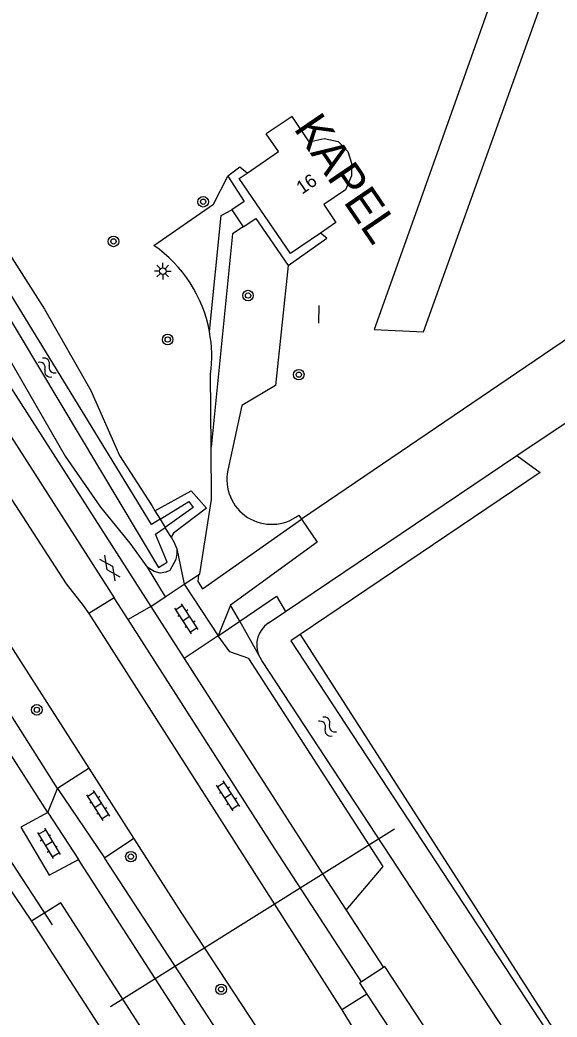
# Model space of a CAD drawing. Extents: x 136000 to 141014, y 402000 to 403500.
# Drawn here: x 137031.9 to 137072.5, y 403216.2 to 403291.5 of the extents above; entities that cross this region are included whole.
import ezdxf

# ---------------------------------------------------------------- set-up
doc = ezdxf.new("R2010")
doc.units = 0
for name, color, linetype in [('gg-afsc-muur', 7, 'Continuous'), ('gg-anno-huisnummerreeks BGT', 7, 'Continuous'), ('gg-bbg-gedigitaliseerde bebouwing', 7, 'Continuous'), ('gg-bbg-hoofdgebouw', 7, 'Continuous'), ('gg-knt-onverhard', 7, 'Continuous'), ('gg-knt-verharding', 7, 'Continuous'), ('gg-kntw-bovenkant insteek waterloop', 7, 'Continuous'), ('gg-kntw-waterlijn', 7, 'Continuous'), ('gg-kwrk-duiker nz buis', 7, 'Continuous'), ('gt-anno-naam bijzondere bebouwing', 7, 'Continuous'), ('gt-grn-groengrens', 7, 'Continuous'), ('gt-grn-vlakafsluiter', 7, 'Continuous'), ('gt-grn-weggrens', 7, 'Continuous'), ('gt-symb-boom', 7, 'Continuous'), ('gt-symb-gesloten verharding', 7, 'Continuous'), ('gt-symb-klinker verharding', 7, 'Continuous'), ('gt-symb-lichtmast', 7, 'Continuous'), ('gt-symb-watersymbool', 7, 'Continuous')]:
    doc.layers.add(name, color=color, linetype=linetype)

# ---------------------------------------------------------------- blocks, each defined once
blk = doc.blocks.new('gt0-BOOM')
at = {"layer": 'gt-symb-boom'}
for radius in [0.4, 0.2]:
    blk.add_circle((0, 0), radius, dxfattribs=at)
blk = doc.blocks.new('gt0-WA')
at = {"layer": 'gt-symb-watersymbool'}
for centre, start, end in [((-0.323, 0.022), 28.07249, 151.92751), ((0.427, 0.422), 208.07248, 331.92751), ((-0.323, -0.428), 28.07249, 151.92751), ((0.427, -0.028), 208.07248, 331.92751)]:
    blk.add_arc(centre, 0.425, start, end, dxfattribs=at)
blk = doc.blocks.new('gt0-KL1')
at = {"layer": 'gt-symb-klinker verharding'}
for p, q in [((-1.15, 0.3), (1.15, 0.3)), ((-1, -0.3), (-1, 0.3)), ((-0.5, 0.3), (-0.5, 0.45)), ((0, -0.3), (0, 0.3)), ((0.5, 0.3), (0.5, 0.45)), ((1, -0.3), (1, 0.3)), ((-1.15, -0.3), (1.15, -0.3)), ((-0.5, -0.45), (-0.5, -0.3)), ((0.5, -0.45), (0.5, -0.3))]:
    blk.add_line(p, q, dxfattribs=at)
blk = doc.blocks.new('gt0-LMAST')
at = {"layer": 'gt-symb-lichtmast'}
for p, q in [((-0.182, 0.173), (-0.447, 0.438)), ((-0.005, 0.246), (-0.005, 0.621)), ((0.172, 0.173), (0.437, 0.438)), ((-0.255, -0.004), (-0.63, -0.004)), ((-0.182, -0.181), (-0.447, -0.446)), ((-0.005, -0.254), (-0.005, -0.629)), ((0.437, -0.446), (0.172, -0.181)), ((0.245, -0.004), (0.62, -0.004))]:
    blk.add_line(p, q, dxfattribs=at)
blk.add_circle((-0.005, -0.004), 0.25, dxfattribs=at)
blk = doc.blocks.new('gt0-GESVH1')
at = {"layer": 'gt-symb-gesloten verharding'}
for p, q in [((-0.992, -0.261), (0.008, 0.239)), ((0.008, -0.261), (-0.992, 0.239)), ((0.008, 0.239), (1.008, -0.261)), ((1.008, 0.239), (0.008, -0.261))]:
    blk.add_line(p, q, dxfattribs=at)

msp = doc.modelspace()

# ---------------------------------------------------------------- linework, layer by layer
at = {"layer": 'gg-afsc-muur'}
msp.add_line((137054.5, 403268.634), (137054.522, 403269.963), dxfattribs=at)
at = {"layer": 'gg-bbg-gedigitaliseerde bebouwing'}
msp.add_line((137054.621, 403275.444), (137052.351, 403273.899), dxfattribs=at)
for points in [[(137053.776, 403282.348), (137052.475, 403284.256), (137050.532, 403282.93)], [(137053.776, 403282.348), (137054.902, 403282.597), (137055.961, 403282.361), (137056.698, 403281.603), (137056.956, 403280.719), (137056.961, 403279.759), (137056.514, 403278.715)], [(137056.514, 403278.715), (137054.87, 403277.595), (137055.793, 403276.241), (137054.621, 403275.444)]]:
    msp.add_lwpolyline(points, dxfattribs=at)
at = {"layer": 'gg-bbg-hoofdgebouw'}
for points in [[(137049.075, 403279.981), (137051.462, 403281.6), (137050.532, 403282.93)], [(137052.351, 403273.899), (137048.481, 403279.578), (137049.075, 403279.981)]]:
    msp.add_lwpolyline(points, dxfattribs=at)
at = {"layer": 'gg-knt-onverhard'}
for p, q in [((137237.842, 403379.277), (137053.195, 403253.83)), ((137046.364, 403259.272), (137046.324, 403264.78)), ((137054.364, 403252.109), (137047.831, 403247.351)), ((137044.324, 403248.933), (137045.4, 403249.643)), ((137047.831, 403247.351), (137046.894, 403245.025))]:
    msp.add_line(p, q, dxfattribs=at)
for points in [[(137069.449, 403258.649), (137268.479, 403391.367), (137414.247, 403493.877), (137419.095, 403497.286)], [(136940.018, 403426.603), (136959.631, 403437.99), (137108.234, 403407.587), (137061.794, 403276.903), (137058.686, 403268.157), (137062.415, 403267.993), (137075.979, 403305.809), (137113.65, 403407.194), (137221.11, 403386.827), (137231.759, 403383.216), (137237.842, 403379.277)], [(137042.024, 403274.519), (137046.546, 403277.621), (137047.616, 403279.74)], [(137052.183, 403273.006), (137051.223, 403263.933), (137048.679, 403262.421), (137047.626, 403257.531)], [(137045.4, 403249.643), (137045.517, 403249.72), (137046.392, 403255.331), (137046.364, 403259.272)]]:
    msp.add_lwpolyline(points, dxfattribs=at)
for centre, radius, start, end in [((137036.172, 403266.118), 10.238, 10.66278, 55.14259), ((137036.216, 403266.116), 10.196, 352.47202, 10.71813), ((137050.926, 403256.821), 3.375, 167.85724, 307.52629)]:
    msp.add_arc(centre, radius, start, end, dxfattribs=at)
at = {"layer": 'gg-knt-verharding'}
for p, q in [((137034.036, 403231.689), (136998.962, 403286.076)), ((137048.531, 403280.426), (137047.616, 403279.74)), ((137047.923, 403277.193), (137048.779, 403275.924)), ((137052.183, 403273.006), (137055.102, 403275.05)), ((137037.147, 403235.04), (137024.82, 403254.26)), ((137042.9, 403247.98), (137044.324, 403248.933)), ((137044.324, 403248.933), (137046.894, 403245.025)), ((137039.043, 403247.898), (137037.133, 403246.707)), ((137040.096, 403246.252), (137039.043, 403247.898)), ((137041.808, 403247.248), (137042.9, 403247.98)), ((137041.808, 403247.248), (137044.33, 403243.309)), ((137037.133, 403246.707), (137056.235, 403216.781)), ((137046.894, 403245.025), (137044.33, 403243.309)), ((137037.147, 403235.04), (137034.757, 403233.498)), ((137040.531, 403229.745), (137037.147, 403235.04)), ((137034.757, 403233.498), (137038.315, 403228.269)), ((137034.036, 403231.689), (137036.33, 403228.131)), ((137038.315, 403228.269), (137040.531, 403229.745)), ((137066.373, 403185.264), (137038.315, 403228.269)), ((137056.558, 403224.312), (137059.379, 403219.984)), ((137059.379, 403219.984), (137057.719, 403218.902)), ((137058.133, 403217.963), (137056.235, 403216.781))]:
    msp.add_line(p, q, dxfattribs=at)
for points in [[(136885.68, 403500), (136910.03, 403457.649), (136920.13, 403440.369), (136936.47, 403412.979), (136948.838, 403392.501), (137041.808, 403247.248)], [(136930.451, 403419.172), (136934.749, 403411.959), (136947.169, 403391.429), (137039.043, 403247.898)], [(137034.757, 403233.498), (137030.105, 403240.821), (137023.259, 403251.452), (137000.645, 403287.157)], [(137047.616, 403279.74), (137048.868, 403277.832), (137047.923, 403277.193)], [(137048.779, 403275.924), (137049.746, 403276.553), (137052.183, 403273.006)], [(137029.886, 403257.448), (137035.399, 403248.954), (137036.695, 403247.313), (137037.133, 403246.707)], [(137057.719, 403218.902), (137051.152, 403228.98), (137040.096, 403246.252)], [(137056.558, 403224.312), (137059.361, 403227.603), (137049.219, 403243.316), (137047.763, 403243.818), (137046.894, 403245.025)], [(137044.33, 403243.309), (137054.775, 403227.047), (137056.558, 403224.312)], [(137034.036, 403231.689), (137031.98, 403230.574), (137034.114, 403226.953), (137036.33, 403228.131)], [(137068.71, 403186.853), (137061.011, 403198.389), (137044.151, 403224.08), (137040.531, 403229.745)], [(137065.459, 403183.058), (137042.127, 403219.142), (137036.33, 403228.131)], [(137074.798, 403196.686), (137074.829, 403196.707), (137059.486, 403220.053), (137059.379, 403219.984)], [(137057.719, 403218.902), (137057.577, 403218.809), (137058.133, 403217.963)], [(137058.133, 403217.963), (137072.943, 403195.435), (137073.148, 403195.573)], [(137056.235, 403216.781), (137057.977, 403213.922), (137064.531, 403204.2)]]:
    msp.add_lwpolyline(points, dxfattribs=at)
at = {"layer": 'gg-kntw-bovenkant insteek waterloop'}
for p, q in [((137051.974, 403246.858), (137069.449, 403258.649)), ((137071.216, 403257.35), (137053.089, 403245.12)), ((137050.667, 403245.976), (137051.974, 403246.858)), ((137032.783, 403223.463), (137060.203, 403181.273))]:
    msp.add_line(p, q, dxfattribs=at)
for points in [[(137024.666, 403278), (137025.625, 403275.652), (137028.366, 403270.326), (137031.008, 403266.134), (137035.345, 403258.6), (137038.007, 403254.755), (137040.209, 403252.012), (137041.536, 403250.222)], [(137028.194, 403278.193), (137030.958, 403274.122), (137033.771, 403269.697), (137037.282, 403263.562), (137039.438, 403258.647), (137041.873, 403254.869), (137042.121, 403254.465)], [(137042.121, 403254.465), (137044.842, 403255.965), (137046.008, 403254.66), (137043.51, 403252.787), (137043.34, 403252.487)], [(137043.34, 403252.487), (137043.556, 403252.137), (137043.766, 403251.587)], [(137043.766, 403251.587), (137043.782, 403251.24), (137043.685, 403250.795), (137043.241, 403249.971), (137042.95, 403249.834), (137042.522, 403249.757), (137042.069, 403249.874), (137041.536, 403250.222)], [(137053.089, 403245.12), (137052.375, 403244.638), (137096.735, 403177.068)], [(137095.054, 403174.855), (137050.203, 403243.172), (137049.95, 403243.617)], [(137060.203, 403181.273), (137062.294, 403182.467), (137035.005, 403224.85), (137032.783, 403223.463)]]:
    msp.add_lwpolyline(points, dxfattribs=at)
msp.add_arc((137051.766, 403244.353), 1.96, 124.11905, 202.06846, dxfattribs=at)
at = {"layer": 'gg-kntw-waterlijn'}
for points in [[(137042.508, 403253.838), (137041.851, 403253.437), (137026.71, 403278.121), (137025.924, 403277.689), (137042.376, 403250.194), (137043.03, 403250.586), (137042.158, 403252.692), (137042.901, 403253.199)], [(137042.508, 403253.838), (137044.685, 403255.175), (137045.013, 403254.712), (137042.901, 403253.199)]]:
    msp.add_lwpolyline(points, dxfattribs=at)
at = {"layer": 'gg-kwrk-duiker nz buis'}
for p, q in [((137034.374, 403223.192), (137029.039, 403231.352)), ((137038.76, 403217.037), (137060.203, 403230.439))]:
    msp.add_line(p, q, dxfattribs=at)
at = {"layer": 'gt-grn-groengrens'}
for p, q in [((137043.766, 403251.587), (137044.324, 403248.933)), ((137041.536, 403250.222), (137042.9, 403247.98)), ((137048.521, 403246.135), (137047.831, 403247.351)), ((137046.894, 403245.025), (137048.521, 403246.135)), ((137049.95, 403243.617), (137048.521, 403246.135)), ((137028.606, 403229.635), (137032.783, 403223.463))]:
    msp.add_line(p, q, dxfattribs=at)
for points in [[(137046.234, 403268.012), (137047.114, 403276.763), (137047.923, 403277.193)], [(137048.779, 403275.924), (137047.977, 403275.392), (137046.364, 403259.272)], [(137045.4, 403249.643), (137045.348, 403249.125), (137045.707, 403248.574), (137053.195, 403253.83)], [(137048.521, 403246.135), (137051.294, 403248.028), (137051.974, 403246.858)], [(137053.089, 403245.12), (137096.352, 403177.709), (137096.775, 403177.107), (137096.735, 403177.068)]]:
    msp.add_lwpolyline(points, dxfattribs=at)
at = {"layer": 'gt-grn-vlakafsluiter'}
for p, q in [((137042.121, 403254.465), (137042.508, 403253.838)), ((137042.508, 403253.838), (137042.901, 403253.199)), ((137043.34, 403252.487), (137042.901, 403253.199))]:
    msp.add_line(p, q, dxfattribs=at)
at = {"layer": 'gt-grn-weggrens'}
for p, q in [((137049.075, 403279.981), (137048.531, 403280.426)), ((137055.102, 403275.05), (137054.621, 403275.444)), ((137069.449, 403258.649), (137071.216, 403257.35)), ((137052.982, 403254.144), (137053.195, 403253.83)), ((137053.195, 403253.83), (137054.364, 403252.109)), ((137041.808, 403247.248), (137040.096, 403246.252)), ((137034.036, 403231.689), (137034.757, 403233.498))]:
    msp.add_line(p, q, dxfattribs=at)

# ---------------------------------------------------------------- block references
at = {"layer": 'gt-symb-boom'}
for p in [(137045.757, 403277.812), (137038.986, 403274.817), (137049.149, 403270.727), (137043.08, 403267.41), (137052.984, 403264.752), (137033.196, 403239.434), (137040.3, 403228.347), (137047.122, 403218.324)]:
    msp.add_blockref('gt0-BOOM', p, dxfattribs=at)
at = {"layer": 'gt-symb-gesloten verharding', "rotation": 125.02487327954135}
msp.add_blockref('gt0-GESVH1', (137038.706, 403250.131), dxfattribs=at)
at = {"layer": 'gt-symb-klinker verharding'}
for p, rotation in [((137044.501, 403246.315), 123.00706175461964), ((137047.653, 403232.934), 123.00706175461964), ((137037.842, 403232.214), 123.00706175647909), ((137034.097, 403229.345), -59.1540954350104)]:
    msp.add_blockref('gt0-KL1', p, dxfattribs=dict(at, rotation=rotation))
at = {"layer": 'gt-symb-lichtmast'}
msp.add_blockref('gt0-LMAST', (137042.714, 403272.576), dxfattribs=at)
at = {"layer": 'gt-symb-watersymbool'}
for p, rotation in [((137034.006, 403265.247), 133.01389341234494), ((137055.18, 403238.132), 133.01389341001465)]:
    msp.add_blockref('gt0-WA', p, dxfattribs=dict(at, rotation=rotation))

# ---------------------------------------------------------------- texts
at = {"layer": 'gg-anno-huisnummerreeks BGT'}
msp.add_text('16', height=1, rotation=34.3, dxfattribs=at).set_placement((137053.228, 403278.336))
at = {"layer": 'gt-anno-naam bijzondere bebouwing'}
msp.add_text('KAPEL', height=2.5, rotation=304.27827, dxfattribs=at).set_placement((137052.544, 403283.34))

doc.saveas('drawing.dxf')
